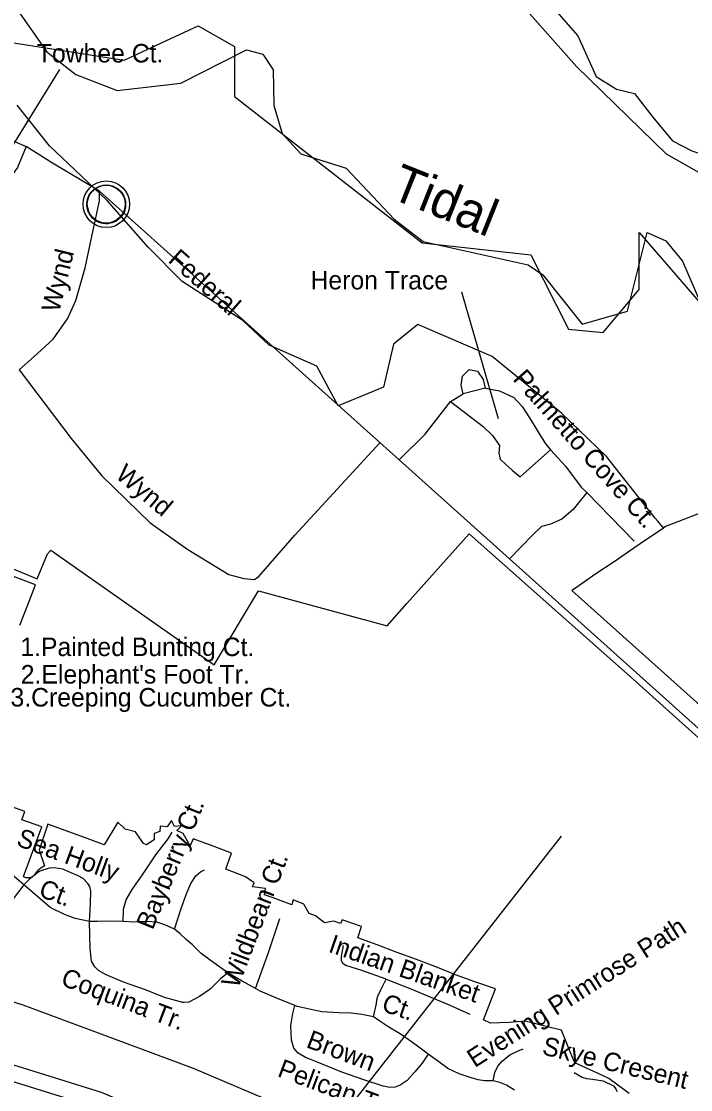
# Model space of a CAD drawing. Extents: x 2104537 to 2336408, y 34176 to 229611.
# Drawn here: x 2307864 to 2310575, y 38337 to 42664 of the extents above; entities that cross this region are included whole.
import ezdxf

# ---------------------------------------------------------------- set-up
doc = ezdxf.new("R2010")
doc.units = 0
for name, color, linetype in [('Exist Boundary Land Use Park State Division NC Parks and Recreation', 7, 'Continuous'), ('Exist Boundary Land Use Reserve Division NC Coastal Management', 7, 'Continuous'), ('Exist Boundary Land Use Reserve Division NC Coastal Management Label', 7, 'Continuous'), ('Exist Boundary Political City Limit New', 7, 'Continuous'), ('Exist Boundary Political CountyLine', 7, 'Continuous'), ('Exist Civil Demographics Community CELL', 7, 'Continuous'), ('Exist Hydrographic Buffer Line', 7, 'Continuous'), ('Exist Hydrographic Creek Single Shore', 7, 'Continuous'), ('Exist Road Non-System Type 51', 7, 'Continuous'), ('Exist Road Non-System Type 51 Label', 7, 'Continuous'), ('Map Preparation Boundary City Limit Buffer Line', 7, 'Continuous'), ('Old_Level_32', 7, 'Continuous')]:
    doc.layers.add(name, color=color, linetype=linetype)

msp = doc.modelspace()

# ---------------------------------------------------------------- linework, layer by layer
at = {"layer": 'Exist Boundary Land Use Park State Division NC Parks and Recreation'}
msp.add_line((2310784, 40738.6), (2310473.8, 40617.6), dxfattribs=at)
for points in [[(2309964.4, 42781.8), (2310118.4, 42604.8), (2310192.4, 42440.8), (2310275.3, 42388.8), (2310347.2, 42371.8), (2310422.3, 42275.8), (2310501.2, 42179.8), (2310580.6, 42138.8), (2310667.3, 42110.8), (2310809.4, 41965.8), (2310928.2, 41845.8), (2311157.4, 41716.8), (2311339.3, 41539.8), (2311533.3, 41390.8), (2311751.4, 41301.8), (2311901.3, 41204.8), (2312016.2, 41124.8), (2312261.4, 40998.8), (2312376.4, 40830.8), (2312605.3, 40633.8), (2312767.5, 40440.8), (2312905.5, 40252.8)], [(2310441.8, 40639.5), (2310431.3, 40651.8), (2310365.7, 40734.7), (2310234.3, 40900.8), (2310052.6, 41076.8), (2309771.3, 41305.8), (2309470.2, 41435.8), (2309371.4, 41356.8), (2309330.6, 41181.8), (2309147.3, 41106.8), (2309061.2, 41266.8), (2308867.6, 41351.8), (2308760.4, 41452.8), (2308515.3, 41609.8), (2308377.3, 41749.8), (2308211.2, 41938.8), (2307978.3, 42159.8), (2307847.3, 42323.8)]]:
    msp.add_lwpolyline(points, dxfattribs=at)
at = {"layer": 'Exist Boundary Land Use Reserve Division NC Coastal Management'}
for points in [[(2310473.8, 40617.6), (2310463.5, 40613.6), (2310441.8, 40639.5)], [(2307970.1, 40507.6), (2307983.2, 40521.6), (2308644.3, 40057.1), (2308823.9, 40357.8), (2309346.2, 40215.6), (2309426, 40306.1), (2309677.5, 40587.7), (2310000.1, 40302.2), (2310341.7, 40000), (2310542.5, 39819.8), (2310756.5, 39627.7), (2311968.2, 38538.6), (2311974.3, 38533.3), (2313149.3, 37469.4)], [(2310473.8, 40617.6), (2310464.9, 40611.6), (2310370.2, 40547.1), (2310344.6, 40529.7), (2310264.8, 40475.2), (2310191.4, 40426.2), (2310108.6, 40368.1), (2310094.2, 40359.3), (2310495.1, 40000), (2310611.8, 39894.8), (2312033.6, 38612.4), (2312035, 38611.2), (2312300.8, 38372.3), (2312705.3, 39169.9)], [(2307798.5, 40460.3), (2307928.5, 40406), (2307970.1, 40507.6)], [(2307857.1, 40217.8), (2307889.5, 40300.5), (2307920.5, 40381), (2307785.7, 40432.9)], [(2307910, 39200.2), (2307906.5, 39198.2), (2307902.8, 39196.6), (2307898.9, 39195.5), (2307895, 39194.8), (2307890.9, 39194.6), (2307887, 39194.8), (2307882.9, 39195.5), (2307879.2, 39196.6), (2307875.6, 39198.2), (2307872.3, 39200.2), (2307946.9, 39401.7), (2307865.3, 39430.4), (2307877.8, 39463.1), (2307797.8, 39492)], [(2310326.7, 38321.8), (2310254.2, 38374.6), (2310244.3, 38381.9), (2310197.8, 38404.5), (2310105.5, 38446.3), (2310090.3, 38484), (2310065.5, 38544.4), (2310052, 38577.9), (2310023.7, 38584.5), (2310017.5, 38586), (2310000.1, 38590.1), (2309905.2, 38614.6), (2309840.6, 38608.9), (2309764.7, 38606.8), (2309735.6, 38619.6), (2309784.6, 38745.7), (2309700.9, 38774.2), (2309623, 38802.3), (2309542.8, 38833.9), (2309464.7, 38864), (2309382.7, 38894.1), (2309305.6, 38923.7), (2309227, 38952.5), (2309242.2, 38997.6), (2309163.1, 39024.7), (2309156.7, 39009.8), (2309129.4, 39020), (2309091.5, 39013.3), (2309054.8, 39040.6), (2309030.2, 39050.3), (2309008.3, 39088.7), (2308965.4, 39105.7), (2308959, 39085.4), (2308884, 39113.6), (2308849.5, 39126.5), (2308852.4, 39151.6), (2308800.3, 39157.9), (2308806.9, 39174.8), (2308771.2, 39199), (2308691.7, 39230.1), (2308715, 39295.3), (2308641.2, 39323.1), (2308559.8, 39352.7), (2308547.9, 39324.5), (2308519.4, 39373.9), (2308494.2, 39386.6), (2308512.2, 39405.3), (2308483.7, 39402.5), (2308472.7, 39427.2), (2308454.8, 39401.1), (2308425.9, 39404.3), (2308424.5, 39382), (2308401.3, 39375.1), (2308402.3, 39349.3), (2308370.3, 39329.2), (2308358.2, 39334.3), (2308326.5, 39381.3), (2308284, 39392.5), (2308254.7, 39420), (2308199.5, 39329.1), (2308130.4, 39354.6), (2307971.3, 39412.1), (2307936, 39307.6), (2307958.2, 39242.9), (2307952.4, 39239.8), (2307949, 39237.8), (2307945.5, 39235.7), (2307942.2, 39233.5), (2307938.9, 39231.2), (2307935.8, 39228.8), (2307932.6, 39226.4), (2307929.3, 39223.6), (2307914.5, 39203.8), (2307910, 39200.2)]]:
    msp.add_lwpolyline(points, dxfattribs=at)
at = {"layer": 'Exist Boundary Land Use Reserve Division NC Coastal Management Label'}
msp.add_line((2310050.2, 39364.1), (2307523.4, 36138), dxfattribs=at)
at = {"layer": 'Exist Boundary Political City Limit New'}
for points in [[(2312919.5, 39597), (2312830.8, 39567.5), (2312693, 39754.5), (2312259.8, 39833.2), (2312181, 40128.5), (2311925, 40167.9), (2311954.5, 41142.3), (2311413, 41595), (2310477.5, 42126.5), (2310113.2, 42480.8), (2308665.8, 44114.7), (2307897.8, 45305.6), (2307897.8, 45709.1), (2308104.5, 45906), (2308646, 45571.3), (2308971, 44921.7), (2309926.2, 44252.5), (2310763, 43474.9), (2311580.2, 42992.6), (2312663.5, 42382.4), (2312870.2, 41624.5)], [(2311718.2, 37126.6), (2310999.5, 37441.5), (2309542.2, 38008.5), (2309202.5, 38149.9), (2308561, 38422.6), (2307871.5, 38679.3), (2306837.2, 39008.3), (2306228, 39208.8), (2305642.8, 39401.3), (2305145.5, 39585.9), (2304584.2, 39778.4), (2302407, 40577.2), (2301485.8, 41560.3), (2300945.5, 42313.2), (2300750, 42990.7), (2300690.2, 43514.3)], [(2307798.2, 42582.7), (2308280, 42505.9), (2308580, 42645.5), (2308726.8, 42561.7), (2308726.8, 42359.4), (2309487.5, 41766.3), (2309927.2, 41717.5), (2310080.8, 41417.5), (2310220.5, 41403.5), (2310367, 41577.9), (2310367, 41808.2), (2310625.2, 41508.2)]]:
    msp.add_lwpolyline(points, dxfattribs=at)
at = {"layer": 'Exist Boundary Political CountyLine'}
msp.add_lwpolyline([(2313564, 36192.4), (2312770.3, 36609.6), (2312048.7, 36938.5), (2311126.7, 37339.6), (2310108.5, 37772.8), (2309202.5, 38149.9), (2308561.1, 38422.6), (2307871.6, 38679.3), (2306837.3, 39008.3), (2306228, 39208.8), (2305642.7, 39401.3), (2305145.6, 39585.9), (2304584.4, 39778.4), (2302654.1, 40855.5), (2301115.6, 42442), (2300183.1, 43841.8)], dxfattribs=at)
at = {"layer": 'Exist Civil Demographics Community CELL'}
msp.add_lwpolyline([(2308130.4, 41935.5), (2308131.4, 41941.1), (2308133.2, 41947.7), (2308136.1, 41954.9), (2308139, 41960.6), (2308142.3, 41966.3), (2308146.1, 41971.4), (2308150.1, 41975.8), (2308154.6, 41980.4), (2308160.2, 41985), (2308165.6, 41988.7), (2308170.5, 41991.5), (2308175.5, 41994), (2308181, 41996.3), (2308186.6, 41998.1), (2308191, 41999.3), (2308195.8, 42000), (2308199.9, 42000.7), (2308206.3, 42001), (2308210.7, 42000.9), (2308216.4, 42000.6), (2308221.3, 41999.9), (2308226.2, 41998.9), (2308231.2, 41997.5), (2308236.4, 41995.6), (2308243, 41992.6), (2308249.3, 41989.1), (2308254.4, 41985.6), (2308259.5, 41981.6), (2308262.8, 41978.4), (2308267, 41974.1), (2308270.8, 41969.4), (2308273.9, 41964.8), (2308277, 41959.8), (2308279.5, 41954.6), (2308281.5, 41949.6), (2308283.1, 41944.6), (2308284.4, 41940), (2308285.5, 41933.9), (2308286.1, 41929.2), (2308286.3, 41923.2), (2308286.2, 41917.4), (2308285.6, 41911.8), (2308284.7, 41906.3), (2308283, 41900.1), (2308281.1, 41894.3), (2308278.8, 41889.2), (2308275.7, 41883.2), (2308272.4, 41877.9), (2308268.9, 41873.2), (2308264.7, 41868.4), (2308259.4, 41863.5), (2308254.4, 41859.4), (2308249.4, 41855.9), (2308245.1, 41853.4), (2308238.3, 41850.2), (2308231.1, 41847.5), (2308225.2, 41846), (2308218.6, 41844.7), (2308214.1, 41844.2), (2308209.6, 41844), (2308204.1, 41844), (2308199.8, 41844.4), (2308194.1, 41845.1), (2308188.2, 41846.4), (2308183.6, 41847.7), (2308178.5, 41849.6), (2308173.9, 41851.6), (2308170, 41853.8), (2308163.2, 41857.9), (2308157.6, 41862.2), (2308152.7, 41866.7), (2308148.2, 41871.5), (2308145, 41875.5), (2308142, 41879.7), (2308138, 41886.8), (2308136.2, 41890.3), (2308134.5, 41894.3), (2308131.9, 41902.5), (2308130.4, 41909.6), (2308129.7, 41914.7), (2308129.4, 41921), (2308129.3, 41925.7), (2308129.9, 41932.2)], close=True, dxfattribs=at)
for centre, radius in [((2308208, 41923.1), 94.3), ((2308207.7, 41923.4), 76.7)]:
    msp.add_circle(centre, radius, dxfattribs=at)
at = {"layer": 'Exist Hydrographic Buffer Line'}
msp.add_lwpolyline([(2303711.5, 39835.6), (2304721.4, 39420.1), (2305441.1, 39208.2), (2306744, 38748.2), (2307472.3, 38480.9), (2308164.7, 38265.8), (2309047.6, 37892.1), (2309896.2, 37494.9), (2310275.9, 37245.2), (2310463.4, 37096.2), (2310646.4, 36999.7), (2310994.2, 36944.8), (2312717.2, 35888.6), (2313799.5, 35124.3), (2313991.3, 34999.1), (2314636.1, 34751.2), (2315017.3, 34649.1), (2315223.6, 34539.2), (2315397.4, 34403.4), (2315825.5, 34286.2), (2315893.6, 34281.6)], dxfattribs=at)
at = {"layer": 'Exist Hydrographic Creek Single Shore'}
for points in [[(2307840.3, 42721.8), (2307967.2, 42539.7), (2308084.3, 42449.1), (2308252.2, 42383.5), (2308510.4, 42413.3), (2308775.3, 42548.5), (2308842.4, 42531.4), (2308884.4, 42467.4), (2308886.3, 42323.1), (2308920.3, 42209.5), (2308996.4, 42127.2), (2309180.3, 42068.8), (2309374.3, 41863.1), (2309491.4, 41772.5), (2309917.3, 41677.6), (2309976.3, 41637.3), (2310136.3, 41436.8), (2310319.4, 41489.9), (2310399.3, 41808.2), (2310474.4, 41775), (2310542.3, 41692.3), (2310670.4, 41395.4)], [(2303738.2, 39895.5), (2304743.2, 39482), (2305461.3, 39270.7), (2306766.2, 38809.9), (2307493.3, 38543.1), (2308187.2, 38327.5), (2309074.3, 37952.1), (2309928.3, 37552.4), (2310314.4, 37298.4), (2310499.4, 37151.4), (2310667.3, 37062.8), (2311017.4, 37007.6), (2312753.3, 35943.5), (2313836.4, 35178.6), (2314021.4, 35057.8), (2314656.4, 34813.7), (2315041.5, 34710.6), (2315259.5, 34594.4), (2315427.4, 34463.2), (2315836.5, 34351.3), (2315899, 34347)]]:
    msp.add_lwpolyline(points, dxfattribs=at)
at = {"layer": 'Exist Road Non-System Type 51'}
for p, q in [((2308180.4, 41976.4), (2309393.7, 40887.7)), ((2309393.7, 40887.7), (2309840.9, 40486.5)), ((2309840.9, 40486.5), (2313971.3, 36780.6))]:
    msp.add_line(p, q, dxfattribs=at)
for points in [[(2307883.3, 42156.4), (2307848.9, 42071.8), (2307819.9, 42032.2), (2307772.3, 42000.5), (2307724.8, 42000.5), (2307685.1, 42019), (2307656.1, 42069.2), (2307658.7, 42137.9), (2307685.1, 42180.2), (2307706.3, 42233.1), (2307883.3, 42156.4)], [(2308180.4, 41976.4), (2307983.7, 42093), (2307883.3, 42156.4)], [(2307854.7, 41251.9), (2307929.2, 41318.5), (2307992.6, 41376.7), (2308050.8, 41458.6), (2308085.1, 41532.6), (2308122.1, 41664.8), (2308151.1, 41799.6), (2308180.2, 41937), (2308180.4, 41976.4)], [(2307854.7, 41251.9), (2308065.6, 40973.6), (2308189.7, 40822.9), (2308385.2, 40632.6), (2308538.4, 40524.2), (2308704.9, 40423.8), (2308765.6, 40407.9), (2308807.9, 40402.6), (2308826.4, 40415.9), (2308971.7, 40582.4), (2309316.5, 40957)], [(2309602, 41124.4), (2309653, 41155), (2309645.3, 41190.6), (2309650.4, 41226.3), (2309678.4, 41254.3), (2309711.5, 41246.7), (2309734.5, 41213.6), (2309742.1, 41177.9)], [(2309742.1, 41177.9), (2309653, 41155)], [(2309742.1, 41177.9), (2309800.7, 41167.7), (2309859.3, 41139.7), (2309892.4, 41104), (2309922.9, 41058.1), (2309943.3, 41022.4), (2309968.8, 40981.7), (2309989.1, 40951.1), (2310007, 40928.2)], [(2309393.7, 40887.7), (2309500.1, 40991.9), (2309602, 41124.4)], [(2309602, 41124.4), (2309734.5, 41022.4), (2309772.7, 40986.8), (2309800.7, 40946), (2309798.1, 40915.4), (2309803.2, 40889.9), (2309826.1, 40869.5), (2309851.6, 40846.6), (2309884.7, 40818.6)], [(2309884.7, 40818.6), (2310007, 40928.2)], [(2310007, 40928.2), (2310068.1, 40861.9), (2310131.8, 40777.8), (2310154.7, 40754.9)], [(2310154.7, 40754.9), (2310098.7, 40686.1), (2310052.8, 40647.8), (2310007, 40627.5), (2309971.3, 40617.3), (2309935.7, 40584.1), (2309840.9, 40486.5)], [(2310154.7, 40754.9), (2310345.7, 40558.7)], [(2308276.9, 39017.7), (2308278.1, 39068.3), (2308288.3, 39105.9), (2308313.3, 39148), (2308354.3, 39207.2), (2308408.9, 39288.1), (2308459, 39352.9), (2308475.4, 39380.2)], [(2307874.4, 39166.8), (2307817.5, 39215.8), (2307768.5, 39261.3), (2307710.5, 39300), (2307655.9, 39321.6), (2307589.9, 39342.1), (2307531.9, 39345.5), (2307475, 39343.3), (2307369.1, 39337.6)], [(2308140.4, 39017.7), (2308144, 39089.4), (2308145.2, 39141.8), (2308141.8, 39160), (2308132.7, 39172.5), (2308114.4, 39191.9), (2308091.7, 39204.4), (2308065.5, 39215.8), (2308032.5, 39229.4), (2307996.1, 39235.1), (2307976.8, 39234), (2307938.1, 39222.6), (2307923.3, 39211.2), (2307896, 39188.4), (2307874.4, 39166.8), (2307808.4, 39081.4)], [(2308484.8, 38986.9), (2308511.3, 39070.6), (2308531.8, 39127.5), (2308550, 39171.9), (2308570.5, 39202.7), (2308589.9, 39218.6), (2308605.8, 39227.7)], [(2308140.4, 39017.7), (2308081.5, 39030.2), (2308038.2, 39046.1), (2307980.2, 39074.6), (2307940.4, 39109.9), (2307874.4, 39166.8)], [(2308812.5, 38746.7), (2308864.9, 38892.5), (2308911.5, 39030.2)], [(2308276.9, 39017.7), (2308223.5, 39018.8), (2308173.4, 39017.7), (2308140.4, 39017.7)], [(2308517.8, 38689.8), (2308444.2, 38710.3), (2308366.8, 38741.1), (2308278.1, 38772.9), (2308207.5, 38802.5), (2308176.8, 38819.6), (2308160.9, 38834.4), (2308148.4, 38857.2), (2308142.7, 38907.3), (2308140.4, 39017.7)], [(2308484.8, 38986.9), (2308445.3, 39005.2), (2308412.3, 39015.4), (2308370.2, 39017.7), (2308323.6, 39015.4), (2308276.9, 39017.7)], [(2308699.9, 38810.5), (2308633.9, 38857.2), (2308592.9, 38889), (2308556.5, 38923.2), (2308532.6, 38943.7), (2308505.3, 38969.9), (2308484.8, 38986.9)], [(2309341.1, 38784.3), (2309243.2, 38819.6), (2309178.4, 38840.1), (2309168.1, 38846.9), (2309161.3, 38858.3), (2309161.3, 38876.5), (2309169.3, 38920.9)], [(2308699.9, 38810.5), (2308669.2, 38784.3), (2308628.2, 38744.5), (2308585, 38714.9), (2308542.9, 38691), (2308523.5, 38689.8), (2308517.8, 38689.8)], [(2308812.5, 38746.7), (2308757.9, 38776.3), (2308699.9, 38810.5)], [(2309291, 38631.8), (2309302.4, 38686.4), (2309303.5, 38701.2), (2309308.1, 38716), (2309319.5, 38741.1), (2309341.1, 38784.3)], [(2309341.1, 38784.3), (2309441.2, 38745.6), (2309516.3, 38714.9), (2309597.1, 38680.7), (2309680.2, 38643.2)], [(2308971.3, 38677.3), (2308901.3, 38706.9), (2308831.9, 38735.4), (2308812.5, 38746.7)], [(2309511.8, 38480.4), (2309487.9, 38443.9), (2309458.3, 38408.6), (2309426.4, 38374.5), (2309398, 38355.1), (2309377.5, 38347.2), (2309355.9, 38346), (2309329.7, 38350.6), (2309251.2, 38376.8), (2309162.4, 38407.5), (2309065.7, 38447.3), (2309039.5, 38457.6), (2309014.5, 38467.8), (2308984.9, 38484.9), (2308967.9, 38505.4), (2308957.6, 38537.3), (2308955.3, 38596.5), (2308963.3, 38645.4), (2308971.3, 38677.3)], [(2309291, 38631.8), (2309243.2, 38642), (2309200, 38646.6), (2309149.9, 38648.8), (2309081.6, 38652.3), (2309031.6, 38663.6), (2308981.5, 38673.9), (2308971.3, 38677.3)], [(2309511.8, 38480.4), (2309462.8, 38517.9), (2309402.5, 38560), (2309352.5, 38590.8), (2309316, 38614.7), (2309291, 38631.8)], [(2309678.6, 38387), (2309636.9, 38401.8), (2309591.4, 38423.4), (2309549.3, 38454.2), (2309511.8, 38480.4)], [(2309775.3, 38372.2), (2309782.1, 38406.4), (2309793.5, 38432.5), (2309811.7, 38453), (2309842.4, 38478.1), (2309874.3, 38492.9), (2309897, 38502)], [(2309775.3, 38372.2), (2309740, 38373.4), (2309715, 38376.8), (2309678.6, 38387)], [(2310103.8, 38406.4), (2310135.7, 38388.1), (2310153.9, 38382.5), (2310177.8, 38380.2), (2310221, 38373.4), (2310263.1, 38352.9), (2310272.2, 38340.3), (2310276.8, 38329)], [(2309861.8, 38334.6), (2309828.8, 38355.1), (2309802.6, 38365.4), (2309775.3, 38372.2)]]:
    msp.add_lwpolyline(points, dxfattribs=at)
at = {"layer": 'Exist Road Non-System Type 51 Label'}
for points in [[(2308018.8, 42468.3), (2307772.3, 42073.5)], [(2309647.5, 41567.8), (2309795.4, 41054.6)]]:
    msp.add_lwpolyline(points, dxfattribs=at)
at = {"layer": 'Map Preparation Boundary City Limit Buffer Line'}
for points in [[(2312919.5, 39597), (2312830.8, 39567.5), (2312693, 39754.5), (2312259.8, 39833.2), (2312181, 40128.5), (2311925, 40167.9), (2311954.5, 41142.3), (2311413, 41595), (2310477.5, 42126.5), (2310113.2, 42480.8), (2308665.8, 44114.7), (2307897.8, 45305.6), (2307897.8, 45709.1), (2308104.5, 45906), (2308646, 45571.3), (2308971, 44921.7), (2309926.2, 44252.5), (2310763, 43474.9), (2311580.2, 42992.6), (2312663.5, 42382.4), (2312870.2, 41624.5)], [(2311718.2, 37126.6), (2310999.5, 37441.5), (2309542.2, 38008.5), (2309202.5, 38149.9), (2308561, 38422.6), (2307871.5, 38679.3), (2306837.2, 39008.3), (2306228, 39208.8), (2305642.8, 39401.3), (2305145.5, 39585.9), (2304584.2, 39778.4), (2302407, 40577.2), (2301485.8, 41560.3), (2300945.5, 42313.2), (2300750, 42990.7), (2300690.2, 43514.3)], [(2307798.2, 42582.7), (2308280, 42505.9), (2308580, 42645.5), (2308726.8, 42561.7), (2308726.8, 42359.4), (2309487.5, 41766.3), (2309927.2, 41717.5), (2310080.8, 41417.5), (2310220.5, 41403.5), (2310367, 41577.9), (2310367, 41808.2), (2310625.2, 41508.2)]]:
    msp.add_lwpolyline(points, dxfattribs=at)

# ---------------------------------------------------------------- texts
at = {"layer": 'Exist Road Non-System Type 51 Label'}
for s, p in [('Towhee Ct.', (2307926.5, 42497.1)), ('Heron Trace', (2309035.3, 41578.2)), ('1.Painted Bunting Ct.', (2307859.7, 40093.1)), ("2.Elephant's Foot Tr.", (2307861.5, 39981.8)), ('3.Creeping Cucumber Ct.', (2307819.8, 39888.8))]:
    msp.add_text(s, height=75, dxfattribs=at).set_placement(p)
for s, rotation, p in [('Wynd', 76.1838, (2308016.9, 41481.3)), ('Federal', 318.7073, (2308454.3, 41691.7)), ('Palmetto Cove Ct.', 311.6054, (2309851.2, 41212.8)), ('Wynd', 319.8961, (2308240.4, 40819.1)), ('Bayberry Ct.', 67.7017, (2308395.8, 38980.6)), ('Sea Holly', 339.9387, (2307839.6, 39327.1)), ('Wildbean Ct.', 69.0605, (2308741.5, 38743.9)), ('Ct.', 339.9387, (2307929.7, 39121.2)), ('Evening Primrose Path', 32.6412, (2309700.5, 38423.9)), ('Indian Blanket', 340.8913, (2309103.6, 38896.4)), ('Coquina Tr.', 339.1896, (2308019.2, 38762.1)), ('Ct.', 340.8913, (2309318.8, 38657.5)), ('Brown', 339.4866, (2309013.6, 38510)), ('Skye Cresent', 346.4182, (2309969.5, 38480.6)), ('Pelican Tr.', 339.4866, (2308897.4, 38392.6))]:
    msp.add_text(s, height=75, rotation=rotation, dxfattribs=at).set_placement(p)
at = {"layer": 'Old_Level_32'}
msp.add_text('Tidal', height=150, rotation=338.1977, dxfattribs=at).set_placement((2309350.6, 41950.8))

doc.saveas('drawing.dxf')
